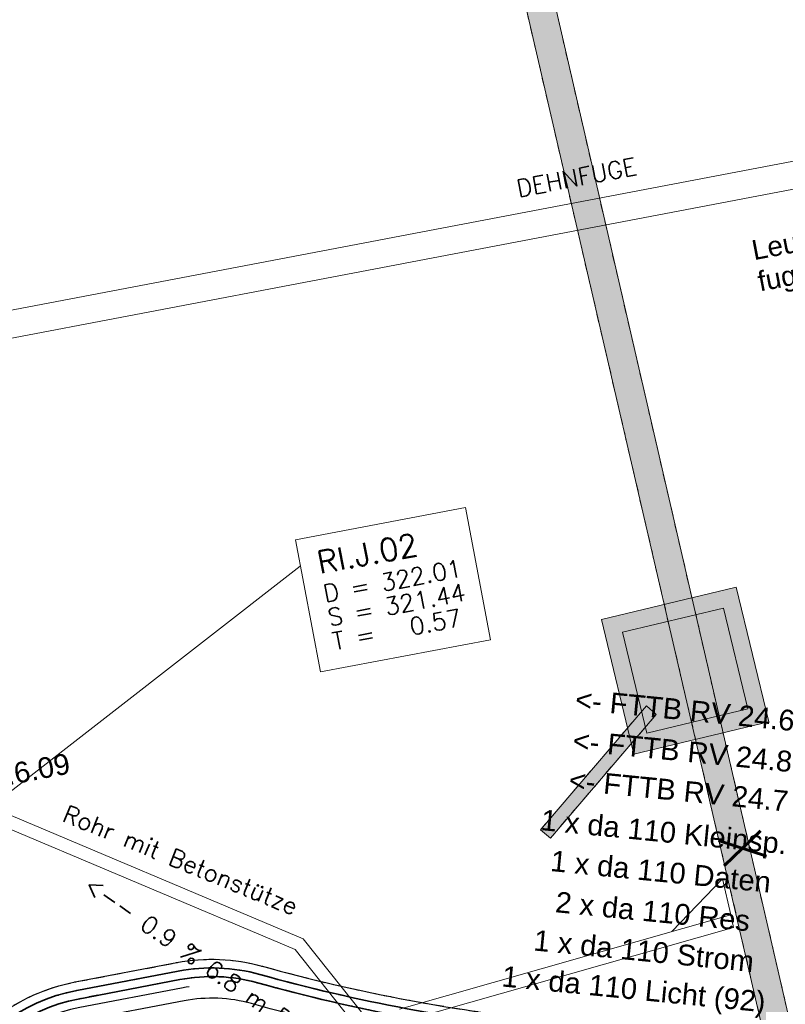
# Model space of a CAD drawing. Header units: metres. Extents: x -502 to 161, y -108 to 174.
# Tile 611 of 776: x -98.3 to -89.46, y 18.37 to 29.75. Entities that reach past the tile are written whole.
import ezdxf

# ---------------------------------------------------------------- set-up
doc = ezdxf.new("R2010")
doc.units = ezdxf.units.M
doc.header["$LTSCALE"] = 0.1
for name, pattern in [('125', [101.6, 100.001, -1.599]), ('2-1', [0.17, 0.06, -0.025, 0.06, -0.025]), ('237', [93, 75, -18]), ('239', [93, 75, -18]), ('85', [0.137505, 0.100005, -0.0125, 0.0125, -0.0125])]:
    doc.linetypes.add(name, pattern=pattern)
for name, color, linetype in [('BRI31-005.05-5p02-Koordinierung Lageplan 4. BA ZOB West 2022-06-15', 7, 'Continuous'), ('BRI31-005.06-5f07-Koordinierung Lageplan 4. BA ZOB Fernbusbahnh', 7, 'Continuous'), ('BRI31-005.07-5f08-Koordinierung Lageplan 4. BA Radstation - Seeterrasse 2023-05-31', 7, 'Continuous'), ('BRI32-005.03-5f06-Koordinierung Schemaplan 4 BA ZOB Teilbereich 2 Ost - Bahnhofsallee 2023-01-21', 7, 'Continuous')]:
    doc.layers.add(name, color=color, linetype=linetype)
doc.styles.add('Arial', font='arial.ttf')
doc.styles.add('Txt', font='txt_____.ttf')

msp = doc.modelspace()

# ---------------------------------------------------------------- linework, layer by layer
at = {"layer": 'BRI31-005.05-5p02-Koordinierung Lageplan 4. BA ZOB West 2022-06-15', "color": 1, "linetype": 'Continuous', "lineweight": 35, "true_color": 0xff0000, "transparency": 33554687, "flags": 128}
for points in [[(-99.122, 17.389, -0.238675), (-97.645, 18.529), (-96.472, 18.753), (-96.472, 18.753, -0.115395), (-95.532, 18.714), (-95.532, 18.714, 0.04326), (-92.097, 18.071, 0.008614), (-89.259, 17.84), (-89.259, 17.84, 0.134247), (-87.916, 18.116), (-87.916, 18.116, -0.068321), (-87.248, 18.348), (-86.642, 18.469), (-86.642, 18.469, -0.224055), (-84.655, 17.975), (-84.655, 17.975), (-84.655, 17.975, 0.147788), (-83.265, 17.401), (-83.265, 17.401), (-80.048, 17.083, 0.131605), (-78.721, 17.301), (-75.789, 18.628, 0.344914), (-74.305, 21.469), (-75.824, 29.691)], [(-92.106, 17.972, -0.043249), (-95.558, 18.618), (-95.558, 18.618, 0.115499), (-96.453, 18.654), (-97.627, 18.43), (-97.627, 18.43, 0.238629), (-99.031, 17.346)]]:
    msp.add_lwpolyline(points, format="xyb", dxfattribs=at)
at = {"layer": 'BRI31-005.06-5f07-Koordinierung Lageplan 4. BA ZOB Fernbusbahnh', "color": 1, "linetype": 'Continuous', "lineweight": 30, "true_color": 0xff0000, "transparency": 33554687, "flags": 128}
for points in [[(-99.122, 17.389, -0.238675), (-97.645, 18.529), (-96.472, 18.753), (-96.472, 18.753, -0.115395), (-95.532, 18.714), (-95.532, 18.714, 0.04326), (-92.097, 18.071, 0.008614), (-89.259, 17.84), (-89.259, 17.84, 0.134247), (-87.916, 18.116), (-87.916, 18.116, -0.068321), (-87.248, 18.348), (-86.642, 18.469), (-86.642, 18.469, -0.224055), (-84.655, 17.975), (-84.655, 17.975), (-84.655, 17.975, 0.147788), (-83.265, 17.401), (-83.265, 17.401), (-80.048, 17.083, 0.131605), (-78.721, 17.301), (-75.789, 18.628, 0.344914), (-74.305, 21.469), (-75.824, 29.691)], [(-92.106, 17.972, -0.043249), (-95.558, 18.618), (-95.558, 18.618, 0.115499), (-96.453, 18.654), (-97.627, 18.43), (-97.627, 18.43, 0.238629), (-99.031, 17.346)]]:
    msp.add_lwpolyline(points, format="xyb", dxfattribs=at)
at = {"layer": 'BRI31-005.07-5f08-Koordinierung Lageplan 4. BA Radstation - Seeterrasse 2023-05-31', "color": 7, "linetype": '85', "lineweight": 13, "transparency": 33554687}
for p, q in [((-86.334, 3.45), (-94.984, 40.8)), ((-86.334, 3.45), (-94.984, 40.8)), ((-86.034, 3.55), (-94.634, 40.8)), ((-86.034, 3.55), (-94.634, 40.8)), ((-91.065, 21.818), (-92.289, 20.386)), ((-91.065, 21.818), (-92.289, 20.386)), ((-90.951, 21.72), (-92.175, 20.289)), ((-90.951, 21.72), (-92.175, 20.289))]:
    msp.add_line(p, q, dxfattribs=at)
at = {"layer": 'BRI31-005.07-5f08-Koordinierung Lageplan 4. BA Radstation - Seeterrasse 2023-05-31', "color": 1, "linetype": 'Continuous', "lineweight": 20, "true_color": 0xff0000, "transparency": 33554687}
msp.add_line((-98.709, 20.598), (-95.063, 23.432), dxfattribs=at)
msp.add_line((-98.709, 20.598), (-95.063, 23.432), dxfattribs=at)
at = {"layer": 'BRI31-005.07-5f08-Koordinierung Lageplan 4. BA Radstation - Seeterrasse 2023-05-31', "color": 7, "linetype": 'Continuous', "lineweight": 13, "transparency": 33554687}
for p, q in [((-91.065, 21.818), (-92.289, 20.386)), ((-91.065, 21.818), (-92.289, 20.386)), ((-90.951, 21.72), (-92.175, 20.289)), ((-90.951, 21.72), (-92.175, 20.289))]:
    msp.add_line(p, q, dxfattribs=at)
at = {"layer": 'BRI31-005.07-5f08-Koordinierung Lageplan 4. BA Radstation - Seeterrasse 2023-05-31', "color": 7, "linetype": 'Continuous', "lineweight": 9, "transparency": 33554687}
for p, q in [((-91.065, 21.818), (-90.951, 21.72)), ((-91.065, 21.818), (-90.951, 21.72)), ((-92.175, 20.289), (-92.289, 20.386)), ((-92.175, 20.289), (-92.289, 20.386))]:
    msp.add_line(p, q, dxfattribs=at)
at = {"layer": 'BRI31-005.07-5f08-Koordinierung Lageplan 4. BA Radstation - Seeterrasse 2023-05-31', "color": 1, "linetype": '2-1', "lineweight": 30, "true_color": 0xff0000, "transparency": 33554687, "flags": 128}
for points in [[(-75.725, 29.709), (-74.206, 21.487), (-74.206, 21.487, -0.344875), (-75.748, 18.537), (-75.748, 18.537), (-78.679, 17.21), (-78.679, 17.21, -0.131652), (-80.058, 16.983), (-80.058, 16.983), (-83.275, 17.301), (-83.275, 17.301, -0.147643), (-84.717, 17.897), (-84.717, 17.897), (-84.717, 17.897, 0.224175), (-86.623, 18.371), (-86.623, 18.371), (-87.226, 18.251, 0.068364), (-87.869, 18.028, -0.134388), (-89.265, 17.74), (-89.265, 17.74, -0.008614), (-92.106, 17.972), (-92.106, 17.972), (-92.106, 17.972, -0.043249), (-95.558, 18.618), (-95.558, 18.618, 0.115499), (-96.453, 18.654), (-97.627, 18.43), (-97.627, 18.43, 0.238629), (-99.031, 17.346), (-99.031, 17.346), (-99.225, 16.941), (-99.225, 16.941, -0.381904), (-102.546, 15.552), (-102.546, 15.552), (-102.546, 15.552, 0.130963), (-103.83, 15.646), (-103.83, 15.646), (-104.773, 15.467), (-104.773, 15.467, 0.062943), (-105.37, 15.274), (-105.37, 15.274), (-105.37, 15.274, -0.117288), (-106.593, 15.019), (-106.593, 15.019), (-118.081, 15.343), (-118.081, 15.343, -0.126318), (-120.423, 16.015), (-120.423, 16.015), (-121.934, 16.902, 0.050627), (-123.723, 17.722), (-123.723, 17.722, 0.129681), (-125.631, 17.856), (-125.631, 17.856), (-126.574, 17.678), (-126.574, 17.678, 0.119934), (-127.65, 17.189), (-127.65, 17.189, -0.084808), (-128.391, 16.788), (-128.391, 16.788, 0.089269), (-130.16, 15.812), (-130.16, 15.812), (-130.16, 15.812, -0.124247), (-134.687, 13.707), (-134.687, 13.707), (-138.917, 12.901, -0.061661), (-143.796, 12.584), (-146.15, 12.721), (-146.634, 12.75), (-146.634, 12.75, -0.059039), (-147.237, 12.857), (-147.237, 12.857, 0.067015), (-147.895, 12.963, 0.040307), (-151.15, 12.787, -0.05915), (-151.763, 12.777, 0.072382), (-152.483, 12.746), (-153.426, 12.567), (-153.426, 12.567, 0.081506), (-154.379, 12.219), (-154.379, 12.219, -0.078503), (-155.331, 11.865, 0.005089), (-156.736, 11.566, 0.034847), (-157.917, 11.215), (-157.917, 11.215, -0.026109), (-159.093, 10.842), (-159.093, 10.842, 0.013087), (-162.633, 9.821, -0.062687), (-167.522, 8.923), (-167.522, 8.923, 0.061733), (-172.532, 8.013), (-172.532, 8.013), (-186.507, 3.642), (-186.507, 3.642, -0.025709), (-188.428, 3.148), (-188.428, 3.148, -0.09618), (-189.419, 3.139), (-189.419, 3.139, -0.010312), (-189.524, 3.161), (-189.524, 3.161, 0.103331), (-190.547, 3.18), (-191.49, 3.001), (-193.679, 2.529), (-195.271, -0.991), (-200.252, -1.94, -0.015188), (-202.691, -2.328, 0.015187), (-205.13, -2.716), (-211.999, -4.025, -0.085512), (-213.134, -4.045), (-213.134, -4.045, 0.085516), (-214.269, -4.065), (-214.269, -4.065), (-217.108, -4.606), (-217.108, -4.606, -0.044757), (-218.107, -4.705), (-218.107, -4.705), (-218.107, -4.705, 0.044534), (-219.106, -4.803), (-219.106, -4.803), (-220.049, -4.982, 0.045192), (-221.015, -5.258, -0.044969), (-221.98, -5.533), (-229.374, -6.942, 0.0409), (-229.768, -7.051), (-229.768, -7.051, 0.046197), (-230.184, -7.249), (-230.184, -7.249), (-230.184, -7.249, -0.087262), (-230.994, -7.556), (-230.994, -7.556), (-236.482, -8.602, 0.028787), (-237.364, -8.823, -0.050637), (-238.251, -9.005, 0.146392), (-254.518, -15.724), (-259.477, -19.754), (-259.477, -19.754, -0.025186), (-263.942, -23.023), (-263.942, -23.023, 0.107373), (-265.018, -24.121), (-265.018, -24.121, -0.031495), (-265.935, -25.394), (-265.935, -25.394), (-265.935, -25.394, 0.319337), (-266.135, -28.285), (-266.135, -28.285), (-261.348, -36.11, 0.028211), (-259.411, -38.907, -0.124654), (-258.918, -40.031), (-258.918, -40.031, 0.143394), (-258.306, -41.295), (-258.306, -41.295), (-257.661, -42.007, 0.04347), (-257.343, -42.302), (-256.513, -42.949), (-256.513, -42.949, 0.287939), (-253.868, -43.216), (-253.868, -43.216), (-253.492, -43.03), (-246.059, -39.112), (-246.059, -39.112, -0.348158), (-243.007, -39.683), (-243.007, -39.683, 0.179632), (-241.479, -40.517), (-236.836, -41.191), (-236.836, -41.191, -0.100747), (-235.544, -41.655), (-235.544, -41.655, -0.022227), (-235.353, -41.769), (-235.353, -41.769, -0.062068), (-234.884, -42.172), (-234.884, -42.172), (-234.366, -42.74), (-234.366, -42.74, 0.107257), (-233.633, -43.262), (-233.633, -43.262, -0.058325), (-232.839, -43.718), (-232.839, -43.718, 0.577348), (-240.543, -47.042), (-240.543, -47.042, 0.577348), (-233.813, -52.051, 0.577348), (-232.839, -43.719, 0.306983), (-230.877, -43.802), (-222.436, -38.587, -0.271246), (-221.577, -38.566), (-220.659, -39.075, -0.254278), (-220.538, -39.264, 0.168188), (-220.444, -39.486), (-219.707, -40.3), (-219.707, -40.3, 0.133374), (-219.404, -40.495), (-219.404, -40.495), (-219.404, -40.495, -0.05315), (-219.063, -40.643), (-219.063, -40.643), (-212.083, -44.615, -0.173983), (-211.496, -45.299), (-211.496, -45.299, 0.093569), (-210.919, -46.237), (-210.919, -46.237)], [(-75.725, 29.709), (-74.206, 21.487), (-74.206, 21.487, -0.344875), (-75.748, 18.537), (-75.748, 18.537), (-78.679, 17.21), (-78.679, 17.21, -0.131652), (-80.058, 16.983), (-80.058, 16.983), (-83.275, 17.301), (-83.275, 17.301, -0.147643), (-84.717, 17.897), (-84.717, 17.897), (-84.717, 17.897, 0.224175), (-86.623, 18.371), (-86.623, 18.371), (-87.226, 18.251, 0.068364), (-87.869, 18.028, -0.134388), (-89.265, 17.74), (-89.265, 17.74, -0.008614), (-92.106, 17.972), (-92.106, 17.972), (-92.106, 17.972, -0.043249), (-95.558, 18.618), (-95.558, 18.618, 0.115499), (-96.453, 18.654), (-97.627, 18.43), (-97.627, 18.43, 0.238629), (-99.031, 17.346), (-99.031, 17.346), (-99.225, 16.941), (-99.225, 16.941, -0.381904), (-102.546, 15.552), (-102.546, 15.552), (-102.546, 15.552, 0.130963), (-103.83, 15.646), (-103.83, 15.646), (-104.773, 15.467), (-104.773, 15.467, 0.062943), (-105.37, 15.274), (-105.37, 15.274), (-105.37, 15.274, -0.117288), (-106.593, 15.019), (-106.593, 15.019), (-118.081, 15.343), (-118.081, 15.343, -0.126318), (-120.423, 16.015), (-120.423, 16.015), (-121.934, 16.902, 0.050627), (-123.723, 17.722), (-123.723, 17.722, 0.129681), (-125.631, 17.856), (-125.631, 17.856), (-126.574, 17.678), (-126.574, 17.678, 0.119934), (-127.65, 17.189), (-127.65, 17.189, -0.084808), (-128.391, 16.788), (-128.391, 16.788, 0.089269), (-130.16, 15.812), (-130.16, 15.812), (-130.16, 15.812, -0.124247), (-134.687, 13.707), (-134.687, 13.707), (-138.917, 12.901, -0.061661), (-143.796, 12.584), (-146.15, 12.721), (-146.634, 12.75), (-146.634, 12.75, -0.059039), (-147.237, 12.857), (-147.237, 12.857, 0.067015), (-147.895, 12.963, 0.040307), (-151.15, 12.787, -0.05915), (-151.763, 12.777, 0.072382), (-152.483, 12.746), (-153.426, 12.567), (-153.426, 12.567, 0.081506), (-154.379, 12.219), (-154.379, 12.219, -0.078503), (-155.331, 11.865, 0.005089), (-156.736, 11.566, 0.034847), (-157.917, 11.215), (-157.917, 11.215, -0.026109), (-159.093, 10.842), (-159.093, 10.842, 0.013087), (-162.633, 9.821, -0.062687), (-167.522, 8.923), (-167.522, 8.923, 0.061733), (-172.532, 8.013), (-172.532, 8.013), (-186.507, 3.642), (-186.507, 3.642, -0.025709), (-188.428, 3.148), (-188.428, 3.148, -0.09618), (-189.419, 3.139), (-189.419, 3.139, -0.010312), (-189.524, 3.161), (-189.524, 3.161, 0.103331), (-190.547, 3.18), (-191.49, 3.001), (-193.679, 2.529), (-195.271, -0.991), (-200.252, -1.94, -0.015188), (-202.691, -2.328, 0.015187), (-205.13, -2.716), (-211.999, -4.025, -0.085512), (-213.134, -4.045), (-213.134, -4.045, 0.085516), (-214.269, -4.065), (-214.269, -4.065), (-217.108, -4.606), (-217.108, -4.606, -0.044757), (-218.107, -4.705), (-218.107, -4.705), (-218.107, -4.705, 0.044534), (-219.106, -4.803), (-219.106, -4.803), (-220.049, -4.982, 0.045192), (-221.015, -5.258, -0.044969), (-221.98, -5.533), (-229.374, -6.942, 0.0409), (-229.768, -7.051), (-229.768, -7.051, 0.046197), (-230.184, -7.249), (-230.184, -7.249), (-230.184, -7.249, -0.087262), (-230.994, -7.556), (-230.994, -7.556), (-236.482, -8.602, 0.028787), (-237.364, -8.823, -0.050637), (-238.251, -9.005, 0.146392), (-254.518, -15.724), (-259.477, -19.754), (-259.477, -19.754, -0.025186), (-263.942, -23.023), (-263.942, -23.023, 0.107373), (-265.018, -24.121), (-265.018, -24.121, -0.031495), (-265.935, -25.394), (-265.935, -25.394), (-265.935, -25.394, 0.319337), (-266.135, -28.285), (-266.135, -28.285), (-261.348, -36.11, 0.028211), (-259.411, -38.907, -0.124654), (-258.918, -40.031), (-258.918, -40.031, 0.143394), (-258.306, -41.295), (-258.306, -41.295), (-257.661, -42.007, 0.04347), (-257.343, -42.302), (-256.513, -42.949), (-256.513, -42.949, 0.287939), (-253.868, -43.216), (-253.868, -43.216), (-253.492, -43.03), (-246.059, -39.112), (-246.059, -39.112, -0.348158), (-243.007, -39.683), (-243.007, -39.683, 0.179632), (-241.479, -40.517), (-236.836, -41.191), (-236.836, -41.191, -0.100747), (-235.544, -41.655), (-235.544, -41.655, -0.022227), (-235.353, -41.769), (-235.353, -41.769, -0.062068), (-234.884, -42.172), (-234.884, -42.172), (-234.366, -42.74), (-234.366, -42.74, 0.107257), (-233.633, -43.262), (-233.633, -43.262, -0.058325), (-232.839, -43.718), (-232.839, -43.718, 0.577348), (-240.543, -47.042), (-240.543, -47.042, 0.577348), (-233.813, -52.051, 0.577348), (-232.839, -43.719, 0.306983), (-230.877, -43.802), (-222.436, -38.587, -0.271246), (-221.577, -38.566), (-220.659, -39.075, -0.254278), (-220.538, -39.264, 0.168188), (-220.444, -39.486), (-219.707, -40.3), (-219.707, -40.3, 0.133374), (-219.404, -40.495), (-219.404, -40.495), (-219.404, -40.495, -0.05315), (-219.063, -40.643), (-219.063, -40.643), (-212.083, -44.615, -0.173983), (-211.496, -45.299), (-211.496, -45.299, 0.093569), (-210.919, -46.237), (-210.919, -46.237)], [(-238.261, -8.905), (-238.261, -8.905, 0.050833), (-237.378, -8.724), (-237.378, -8.724, -0.028977), (-236.501, -8.503), (-231.012, -7.458, 0.087262), (-230.235, -7.163), (-230.235, -7.163, -0.087262), (-229.393, -6.844), (-229.393, -6.844), (-221.999, -5.435), (-221.999, -5.435, 0.044969), (-221.033, -5.159), (-221.033, -5.159), (-221.033, -5.159, -0.045192), (-220.068, -4.884), (-220.068, -4.884), (-219.124, -4.705), (-219.124, -4.705, -0.044535), (-218.125, -4.607), (-218.125, -4.607, 0.044758), (-217.126, -4.508), (-214.288, -3.967, -0.085515), (-213.153, -3.947), (-213.153, -3.947, 0.025652), (-212.812, -3.982), (-212.812, -3.982, 0.059729), (-212.018, -3.927), (-205.149, -2.618), (-205.149, -2.618, -0.015187), (-202.71, -2.23), (-202.71, -2.23, 0.015188), (-200.271, -1.841), (-195.341, -0.902), (-193.749, 2.616), (-191.509, 3.099), (-190.565, 3.278, -0.103331), (-189.502, 3.258), (-189.502, 3.258, 0.106598), (-188.448, 3.246), (-188.448, 3.246, 0.025709), (-186.537, 3.737), (-172.562, 8.108, -0.061733), (-167.527, 9.023), (-167.527, 9.023, 0.062687), (-162.663, 9.917), (-162.663, 9.917), (-162.663, 9.917, -0.013087), (-159.118, 10.939), (-159.118, 10.939), (-159.118, 10.939, 0.026264), (-157.945, 11.311), (-157.945, 11.311, -0.034645), (-156.758, 11.664, -0.005088), (-155.351, 11.963, 0.07851), (-154.428, 12.306, -0.081506), (-153.444, 12.665), (-152.501, 12.844), (-152.501, 12.844, -0.072382), (-151.753, 12.876), (-151.753, 12.876), (-151.753, 12.876, 0.05915), (-151.164, 12.886), (-151.164, 12.886, -0.040307), (-147.893, 13.063), (-147.893, 13.063, -0.067015), (-147.208, 12.953), (-147.208, 12.953, 0.059039), (-146.629, 12.849), (-143.79, 12.684, 0.061661), (-138.936, 13), (-134.705, 13.805), (-134.705, 13.805, 0.124247), (-130.223, 15.889), (-130.223, 15.889, -0.089269), (-128.423, 16.883, 0.084808), (-127.712, 17.268), (-127.712, 17.268, -0.119934), (-126.592, 17.776), (-126.592, 17.776), (-125.649, 17.955), (-125.649, 17.955, -0.129681), (-123.69, 17.816), (-123.69, 17.816), (-123.69, 17.816, -0.050281), (-121.895, 16.995), (-121.895, 16.995), (-120.372, 16.102), (-120.372, 16.102, 0.126318), (-118.078, 15.443), (-118.078, 15.443), (-106.59, 15.119, 0.117146), (-105.413, 15.364), (-105.413, 15.364, -0.063144), (-104.791, 15.565), (-104.791, 15.565), (-103.849, 15.744), (-103.849, 15.744, -0.130833), (-102.514, 15.647), (-102.514, 15.647, 0.382117), (-99.315, 16.984), (-99.122, 17.389, -0.238675), (-97.645, 18.529), (-96.472, 18.753), (-96.472, 18.753, -0.115395), (-95.532, 18.714), (-95.532, 18.714, 0.04326), (-92.097, 18.071, 0.008614), (-89.259, 17.84), (-89.259, 17.84, 0.134247), (-87.916, 18.116), (-87.916, 18.116, -0.068321), (-87.248, 18.348), (-86.642, 18.469), (-86.642, 18.469, -0.224055), (-84.655, 17.975), (-84.655, 17.975), (-84.655, 17.975, 0.147788), (-83.265, 17.401), (-83.265, 17.401), (-80.048, 17.083, 0.131605), (-78.721, 17.301), (-75.789, 18.628, 0.344914), (-74.305, 21.469), (-75.824, 29.691)], [(-238.261, -8.905), (-238.261, -8.905, 0.050833), (-237.378, -8.724), (-237.378, -8.724, -0.028977), (-236.501, -8.503), (-231.012, -7.458, 0.087262), (-230.235, -7.163), (-230.235, -7.163, -0.087262), (-229.393, -6.844), (-229.393, -6.844), (-221.999, -5.435), (-221.999, -5.435, 0.044969), (-221.033, -5.159), (-221.033, -5.159), (-221.033, -5.159, -0.045192), (-220.068, -4.884), (-220.068, -4.884), (-219.124, -4.705), (-219.124, -4.705, -0.044535), (-218.125, -4.607), (-218.125, -4.607, 0.044758), (-217.126, -4.508), (-214.288, -3.967, -0.085515), (-213.153, -3.947), (-213.153, -3.947, 0.025652), (-212.812, -3.982), (-212.812, -3.982, 0.059729), (-212.018, -3.927), (-205.149, -2.618), (-205.149, -2.618, -0.015187), (-202.71, -2.23), (-202.71, -2.23, 0.015188), (-200.271, -1.841), (-195.341, -0.902), (-193.749, 2.616), (-191.509, 3.099), (-190.565, 3.278, -0.103331), (-189.502, 3.258), (-189.502, 3.258, 0.106598), (-188.448, 3.246), (-188.448, 3.246, 0.025709), (-186.537, 3.737), (-172.562, 8.108, -0.061733), (-167.527, 9.023), (-167.527, 9.023, 0.062687), (-162.663, 9.917), (-162.663, 9.917), (-162.663, 9.917, -0.013087), (-159.118, 10.939), (-159.118, 10.939), (-159.118, 10.939, 0.026264), (-157.945, 11.311), (-157.945, 11.311, -0.034645), (-156.758, 11.664, -0.005088), (-155.351, 11.963, 0.07851), (-154.428, 12.306, -0.081506), (-153.444, 12.665), (-152.501, 12.844), (-152.501, 12.844, -0.072382), (-151.753, 12.876), (-151.753, 12.876), (-151.753, 12.876, 0.05915), (-151.164, 12.886), (-151.164, 12.886, -0.040307), (-147.893, 13.063), (-147.893, 13.063, -0.067015), (-147.208, 12.953), (-147.208, 12.953, 0.059039), (-146.629, 12.849), (-143.79, 12.684, 0.061661), (-138.936, 13), (-134.705, 13.805), (-134.705, 13.805, 0.124247), (-130.223, 15.889), (-130.223, 15.889, -0.089269), (-128.423, 16.883, 0.084808), (-127.712, 17.268), (-127.712, 17.268, -0.119934), (-126.592, 17.776), (-126.592, 17.776), (-125.649, 17.955), (-125.649, 17.955, -0.129681), (-123.69, 17.816), (-123.69, 17.816), (-123.69, 17.816, -0.050281), (-121.895, 16.995), (-121.895, 16.995), (-120.372, 16.102), (-120.372, 16.102, 0.126318), (-118.078, 15.443), (-118.078, 15.443), (-106.59, 15.119, 0.117146), (-105.413, 15.364), (-105.413, 15.364, -0.063144), (-104.791, 15.565), (-104.791, 15.565), (-103.849, 15.744), (-103.849, 15.744, -0.130833), (-102.514, 15.647), (-102.514, 15.647, 0.382117), (-99.315, 16.984), (-99.122, 17.389, -0.238675), (-97.645, 18.529), (-96.472, 18.753), (-96.472, 18.753, -0.115395), (-95.532, 18.714), (-95.532, 18.714, 0.04326), (-92.097, 18.071, 0.008614), (-89.259, 17.84), (-89.259, 17.84, 0.134247), (-87.916, 18.116), (-87.916, 18.116, -0.068321), (-87.248, 18.348), (-86.642, 18.469), (-86.642, 18.469, -0.224055), (-84.655, 17.975), (-84.655, 17.975), (-84.655, 17.975, 0.147788), (-83.265, 17.401), (-83.265, 17.401), (-80.048, 17.083, 0.131605), (-78.721, 17.301), (-75.789, 18.628, 0.344914), (-74.305, 21.469), (-75.824, 29.691)], [(-105.261, 15.537, -0.043428), (-104.81, 15.663), (-103.867, 15.842, -0.130964), (-102.48, 15.741), (-102.48, 15.741), (-102.48, 15.741, 0.381904), (-99.405, 17.027), (-99.405, 17.027), (-99.212, 17.432), (-99.212, 17.432, -0.238629), (-97.664, 18.627), (-97.664, 18.627), (-96.49, 18.851), (-96.49, 18.851, -0.115517), (-95.504, 18.81), (-95.504, 18.81, 0.043248), (-92.087, 18.171, 0.008614), (-89.253, 17.94, 0.134388), (-87.96, 18.206, -0.068364), (-87.265, 18.447), (-86.662, 18.567), (-86.662, 18.567, -0.224175), (-84.591, 18.052), (-84.591, 18.052), (-84.591, 18.052, 0.147643), (-83.255, 17.5), (-83.255, 17.5), (-80.039, 17.182), (-80.039, 17.182, 0.131652), (-78.762, 17.393), (-78.762, 17.393), (-75.831, 18.719, 0.344875), (-74.403, 21.451), (-75.922, 29.672)], [(-105.261, 15.537, -0.043428), (-104.81, 15.663), (-103.867, 15.842, -0.130964), (-102.48, 15.741), (-102.48, 15.741), (-102.48, 15.741, 0.381904), (-99.405, 17.027), (-99.405, 17.027), (-99.212, 17.432), (-99.212, 17.432, -0.238629), (-97.664, 18.627), (-97.664, 18.627), (-96.49, 18.851), (-96.49, 18.851, -0.115517), (-95.504, 18.81), (-95.504, 18.81, 0.043248), (-92.087, 18.171, 0.008614), (-89.253, 17.94, 0.134388), (-87.96, 18.206, -0.068364), (-87.265, 18.447), (-86.662, 18.567), (-86.662, 18.567, -0.224175), (-84.591, 18.052), (-84.591, 18.052), (-84.591, 18.052, 0.147643), (-83.255, 17.5), (-83.255, 17.5), (-80.039, 17.182), (-80.039, 17.182, 0.131652), (-78.762, 17.393), (-78.762, 17.393), (-75.831, 18.719, 0.344875), (-74.403, 21.451), (-75.922, 29.672)]]:
    msp.add_lwpolyline(points, format="xyb", dxfattribs=at)
at = {"layer": 'BRI31-005.07-5f08-Koordinierung Lageplan 4. BA Radstation - Seeterrasse 2023-05-31', "color": 7, "linetype": 'Continuous', "lineweight": 13, "transparency": 33554687, "flags": 128}
for points in [[(-95.12, 23.737), (-93.155, 24.11), (-92.866, 22.583), (-94.831, 22.21), (-95.12, 23.737)], [(-95.12, 23.737), (-93.155, 24.11), (-92.866, 22.583), (-94.831, 22.21), (-95.12, 23.737)], [(-91.209, 21.26), (-91.583, 22.816), (-90.027, 23.19), (-89.653, 21.634), (-91.209, 21.26)], [(-91.209, 21.26), (-91.583, 22.816), (-90.027, 23.19), (-89.653, 21.634), (-91.209, 21.26)], [(-91.209, 21.26), (-91.583, 22.816), (-90.027, 23.19), (-89.653, 21.634), (-91.209, 21.26)], [(-91.209, 21.26), (-91.583, 22.816), (-90.027, 23.19), (-89.653, 21.634), (-91.209, 21.26)], [(-91.061, 21.502), (-91.342, 22.668), (-90.175, 22.948), (-89.895, 21.782), (-91.061, 21.502)], [(-91.061, 21.502), (-91.342, 22.668), (-90.175, 22.948), (-89.895, 21.782), (-91.061, 21.502)], [(-91.061, 21.502), (-91.342, 22.668), (-90.175, 22.948), (-89.895, 21.782), (-91.061, 21.502)], [(-91.061, 21.502), (-91.342, 22.668), (-90.175, 22.948), (-89.895, 21.782), (-91.061, 21.502)]]:
    msp.add_lwpolyline(points, dxfattribs=at)
at = {"layer": 'BRI31-005.07-5f08-Koordinierung Lageplan 4. BA Radstation - Seeterrasse 2023-05-31', "color": 1, "linetype": 'Continuous', "lineweight": 20, "true_color": 0xff0000, "transparency": 33554687, "flags": 128}
msp.add_lwpolyline([(-95.12, 23.737), (-93.155, 24.11), (-92.866, 22.583), (-94.831, 22.21), (-95.12, 23.737)], dxfattribs=at)
msp.add_lwpolyline([(-95.12, 23.737), (-93.155, 24.11), (-92.866, 22.583), (-94.831, 22.21), (-95.12, 23.737)], dxfattribs=at)
at = {"layer": 'BRI31-005.07-5f08-Koordinierung Lageplan 4. BA Radstation - Seeterrasse 2023-05-31', "color": 1, "linetype": 'Continuous', "lineweight": 13, "true_color": 0xff0000, "transparency": 33554687, "flags": 128}
for points in [[(-98.68, 20.667), (-95.03, 19.127), (-95.03, 19.127), (-93.259, 16.898), (-93.377, 16.804), (-95.124, 19.003), (-95.124, 19.003), (-98.738, 20.529)], [(-98.68, 20.667), (-95.03, 19.127), (-95.03, 19.127), (-93.259, 16.898), (-93.377, 16.804), (-95.124, 19.003), (-95.124, 19.003), (-98.738, 20.529)], [(-98.68, 20.667), (-95.03, 19.127), (-93.259, 16.898)], [(-98.68, 20.667), (-95.03, 19.127), (-93.259, 16.898)], [(-98.738, 20.529), (-95.124, 19.003), (-93.377, 16.804)], [(-98.738, 20.529), (-95.124, 19.003), (-93.377, 16.804)]]:
    msp.add_lwpolyline(points, dxfattribs=at)
at = {"layer": 'BRI31-005.07-5f08-Koordinierung Lageplan 4. BA Radstation - Seeterrasse 2023-05-31', "color": 41, "linetype": 'Continuous', "true_color": 0xffdf7f, "transparency": 33554687}
for points in [[(-86.334, 3.45), (-86.034, 3.55), (-94.984, 40.8), (-94.634, 40.8)], [(-86.334, 3.45), (-86.034, 3.55), (-94.984, 40.8), (-94.634, 40.8)], [(-91.209, 21.26), (-91.583, 22.816), (-89.653, 21.634), (-90.027, 23.19)], [(-91.209, 21.26), (-91.583, 22.816), (-89.653, 21.634), (-90.027, 23.19)], [(-90.951, 21.72), (-92.175, 20.289), (-91.065, 21.818), (-92.289, 20.386)], [(-90.951, 21.72), (-92.175, 20.289), (-91.065, 21.818), (-92.289, 20.386)]]:
    msp.add_solid(points, dxfattribs=at)
at = {"layer": 'BRI32-005.03-5f06-Koordinierung Schemaplan 4 BA ZOB Teilbereich 2 Ost - Bahnhofsallee 2023-01-21', "color": 7, "linetype": 'Continuous', "lineweight": 13, "transparency": 33554687}
for p, q in [((-86.334, 3.45), (-94.984, 40.8)), ((-86.034, 3.55), (-94.634, 40.8)), ((-91.065, 21.818), (-92.289, 20.386)), ((-90.951, 21.72), (-92.175, 20.289)), ((-90.092, 19.404), (-93.918, 18.313)), ((-90.058, 19.258), (-93.877, 18.169))]:
    msp.add_line(p, q, dxfattribs=at)
at = {"layer": 'BRI32-005.03-5f06-Koordinierung Schemaplan 4 BA ZOB Teilbereich 2 Ost - Bahnhofsallee 2023-01-21', "color": 1, "linetype": 'Continuous', "lineweight": 20, "true_color": 0xff0000, "transparency": 33554687}
msp.add_line((-98.709, 20.598), (-95.063, 23.432), dxfattribs=at)
at = {"layer": 'BRI32-005.03-5f06-Koordinierung Schemaplan 4 BA ZOB Teilbereich 2 Ost - Bahnhofsallee 2023-01-21', "color": 7, "linetype": '125', "lineweight": 13, "transparency": 33554687}
for p, q in [((-91.065, 21.818), (-92.289, 20.386)), ((-90.951, 21.72), (-92.175, 20.289)), ((-90.092, 19.404), (-93.918, 18.313)), ((-90.058, 19.258), (-93.877, 18.169))]:
    msp.add_line(p, q, dxfattribs=at)
at = {"layer": 'BRI32-005.03-5f06-Koordinierung Schemaplan 4 BA ZOB Teilbereich 2 Ost - Bahnhofsallee 2023-01-21', "color": 7, "linetype": 'Continuous', "lineweight": 9, "transparency": 33554687}
for p, q in [((-91.065, 21.818), (-90.951, 21.72)), ((-92.175, 20.289), (-92.289, 20.386)), ((-90.058, 19.258), (-90.092, 19.404))]:
    msp.add_line(p, q, dxfattribs=at)
at = {"layer": 'BRI32-005.03-5f06-Koordinierung Schemaplan 4 BA ZOB Teilbereich 2 Ost - Bahnhofsallee 2023-01-21', "color": 7, "linetype": 'Continuous', "lineweight": 20, "transparency": 33554687, "flags": 128}
for points in [[(-115.517, 25.41), (-115.098, 23.209), (-78.253, 30.235)], [(-115.832, 25.35), (-115.352, 22.835), (-78.193, 29.921)]]:
    msp.add_lwpolyline(points, dxfattribs=at)
at = {"layer": 'BRI32-005.03-5f06-Koordinierung Schemaplan 4 BA ZOB Teilbereich 2 Ost - Bahnhofsallee 2023-01-21', "color": 1, "linetype": 'Continuous', "lineweight": 30, "true_color": 0xff0000, "transparency": 33554687, "flags": 128}
for points in [[(-99.122, 17.389, -0.238675), (-97.645, 18.529), (-96.472, 18.753), (-96.472, 18.753, -0.115395), (-95.532, 18.714), (-95.532, 18.714, 0.04326), (-92.097, 18.071, 0.008614), (-89.259, 17.84), (-89.259, 17.84, 0.134247), (-87.916, 18.116), (-87.916, 18.116, -0.068321), (-87.248, 18.348), (-86.642, 18.469), (-86.642, 18.469, -0.224055), (-84.655, 17.975), (-84.655, 17.975), (-84.655, 17.975, 0.147788), (-83.265, 17.401), (-83.265, 17.401), (-80.048, 17.083, 0.131605), (-78.721, 17.301), (-75.789, 18.628, 0.344914), (-74.305, 21.469), (-75.824, 29.691)], [(-99.212, 17.432, -0.238629), (-97.664, 18.627), (-97.664, 18.627), (-96.49, 18.851), (-96.49, 18.851, -0.115517), (-95.504, 18.81), (-95.504, 18.81, 0.043248), (-92.087, 18.171, 0.008614)], [(-92.106, 17.972, -0.043249), (-95.558, 18.618), (-95.558, 18.618, 0.115499), (-96.453, 18.654), (-97.627, 18.43), (-97.627, 18.43, 0.238629), (-99.031, 17.346)]]:
    msp.add_lwpolyline(points, format="xyb", dxfattribs=at)
at = {"layer": 'BRI32-005.03-5f06-Koordinierung Schemaplan 4 BA ZOB Teilbereich 2 Ost - Bahnhofsallee 2023-01-21', "color": 7, "linetype": 'Continuous', "lineweight": 13, "transparency": 33554687, "flags": 128}
for points in [[(-95.12, 23.737), (-93.155, 24.11), (-92.866, 22.583), (-94.831, 22.21), (-95.12, 23.737)], [(-91.209, 21.26), (-91.583, 22.816), (-90.027, 23.19), (-89.653, 21.634), (-91.209, 21.26)], [(-91.209, 21.26), (-91.583, 22.816), (-90.027, 23.19), (-89.653, 21.634), (-91.209, 21.26)], [(-91.061, 21.502), (-91.342, 22.668), (-90.175, 22.948), (-89.895, 21.782), (-91.061, 21.502)], [(-91.061, 21.502), (-91.342, 22.668), (-90.175, 22.948), (-89.895, 21.782), (-91.061, 21.502)]]:
    msp.add_lwpolyline(points, dxfattribs=at)
at = {"layer": 'BRI32-005.03-5f06-Koordinierung Schemaplan 4 BA ZOB Teilbereich 2 Ost - Bahnhofsallee 2023-01-21', "color": 1, "linetype": 'Continuous', "lineweight": 20, "true_color": 0xff0000, "transparency": 33554687, "flags": 128}
msp.add_lwpolyline([(-95.12, 23.737), (-93.155, 24.11), (-92.866, 22.583), (-94.831, 22.21), (-95.12, 23.737)], dxfattribs=at)
at = {"layer": 'BRI32-005.03-5f06-Koordinierung Schemaplan 4 BA ZOB Teilbereich 2 Ost - Bahnhofsallee 2023-01-21', "color": 1, "linetype": 'Continuous', "lineweight": 13, "true_color": 0xff0000, "transparency": 33554687, "flags": 128}
for points in [[(-98.68, 20.667), (-95.03, 19.127), (-95.03, 19.127), (-93.259, 16.898), (-93.377, 16.804), (-95.124, 19.003), (-95.124, 19.003), (-98.738, 20.529)], [(-98.68, 20.667), (-95.03, 19.127), (-93.259, 16.898)], [(-98.738, 20.529), (-95.124, 19.003), (-93.377, 16.804)]]:
    msp.add_lwpolyline(points, dxfattribs=at)
at = {"layer": 'BRI32-005.03-5f06-Koordinierung Schemaplan 4 BA ZOB Teilbereich 2 Ost - Bahnhofsallee 2023-01-21', "color": 7, "linetype": '239', "lineweight": 13, "transparency": 33554687, "flags": 128}
msp.add_lwpolyline([(-90.092, 19.404), (-90.188, 19.818), (-90.772, 19.21)], dxfattribs=at)
at = {"layer": 'BRI32-005.03-5f06-Koordinierung Schemaplan 4 BA ZOB Teilbereich 2 Ost - Bahnhofsallee 2023-01-21', "color": 3, "linetype": '237', "lineweight": 30, "true_color": 0x00ff00, "transparency": 33554687, "flags": 128}
msp.add_lwpolyline([(-87.152, 17.878, 0.000269), (-88.101, 17.688, -0.06493), (-89.021, 17.625, -0.009373), (-92.116, 17.872, -0.04325), (-95.585, 18.521, 0.115493), (-96.434, 18.556), (-97.608, 18.332, 0.238629), (-98.941, 17.303), (-99.819, 15.463, -0.339993), (-100.906, 14.911), (-103.088, 15.32), (-103.088, 15.32, 0.093423), (-103.513, 15.319), (-103.513, 15.319), (-103.759, 15.272)], format="xyb", dxfattribs=at)
at = {"layer": 'BRI32-005.03-5f06-Koordinierung Schemaplan 4 BA ZOB Teilbereich 2 Ost - Bahnhofsallee 2023-01-21', "color": 7, "linetype": 'Continuous', "lineweight": 30, "transparency": 33554687, "flags": 128}
msp.add_lwpolyline([(-87.122, 17.731, 0.000269), (-88.072, 17.541), (-88.072, 17.541, -0.06493), (-89.03, 17.475), (-89.03, 17.475), (-89.03, 17.475, -0.009373), (-92.131, 17.723), (-92.131, 17.723, -0.04325), (-95.625, 18.377, 0.115485), (-96.406, 18.409), (-97.58, 18.185), (-97.58, 18.185, 0.238629), (-98.806, 17.239), (-98.806, 17.239), (-99.683, 15.399, -0.339993), (-100.933, 14.763), (-103.115, 15.172, 0.093415), (-103.486, 15.172), (-103.731, 15.125)], format="xyb", dxfattribs=at)

# ---------------------------------------------------------------- texts
at = {"layer": 'BRI31-005.07-5f08-Koordinierung Lageplan 4. BA Radstation - Seeterrasse 2023-05-31', "color": 1, "true_color": 0xff0000, "transparency": 33554687, "attachment_point": 1, "line_spacing_factor": 0.25}
for s, insert, char_height, rotation, style in [('Leuchte auf Dehn-', (-89.866, 27.194), 0.23, 10.7963, 'Arial'), ('Leuchte auf Dehn-', (-89.866, 27.194), 0.23, 10.7963, 'Arial'), ('fuge! -> verschieben', (-89.797, 26.833), 0.23, 10.7963, 'Arial'), ('fuge! -> verschieben', (-89.797, 26.833), 0.23, 10.7963, 'Arial'), ('RI.J.02', (-94.887, 23.597), 0.26, 10.737, 'Txt'), ('RI.J.02', (-94.887, 23.597), 0.26, 10.737, 'Txt'), ('D = 322.01', (-94.813, 23.21), 0.2, 10.737, 'Txt'), ('D = 322.01', (-94.813, 23.21), 0.2, 10.737, 'Txt'), ('S = 321.44', (-94.761, 22.934), 0.2, 10.737, 'Txt'), ('S = 321.44', (-94.761, 22.934), 0.2, 10.737, 'Txt'), ('T =   0.57', (-94.709, 22.659), 0.2, 10.737, 'Txt'), ('T =   0.57', (-94.709, 22.659), 0.2, 10.737, 'Txt'), ('<- FTTB RV 24.6', (-91.873, 22.015), 0.24, 354.3532, 'Arial'), ('<- FTTB RV 24.6', (-91.873, 22.015), 0.24, 354.3532, 'Arial'), ('<- FTTB RV 24.8', (-91.901, 21.541), 0.24, 354.3532, 'Arial'), ('<- FTTB RV 24.8', (-91.901, 21.541), 0.24, 354.3532, 'Arial'), ('RV 24.6.09', (-99.398, 20.96), 0.24, 10.8403, 'Arial'), ('RV 24.6.09', (-99.398, 20.96), 0.24, 10.8403, 'Arial'), ('<- FTTB RV 24.7', (-91.946, 21.084), 0.24, 354.3532, 'Arial'), ('<- FTTB RV 24.7', (-91.946, 21.084), 0.24, 354.3532, 'Arial'), ('Rohr mit Betonstütze', (-97.749, 20.677), 0.2, 337.7369, 'Txt'), ('Rohr mit Betonstütze', (-97.749, 20.677), 0.2, 337.7369, 'Txt'), ('<-- 0.9 % 6.8 m DN 150 PP', (-97.464, 19.865), 0.2, 325.1989, 'Txt'), ('<-- 0.9 % 6.8 m DN 150 PP', (-97.464, 19.865), 0.2, 325.1989, 'Txt')]:
    msp.add_mtext(s, dxfattribs=dict(at, insert=insert, char_height=char_height, rotation=rotation, style=style))
at = {"layer": 'BRI31-005.07-5f08-Koordinierung Lageplan 4. BA Radstation - Seeterrasse 2023-05-31', "color": 7, "transparency": 33554687, "insert": (-92.27, 20.622), "char_height": 0.24, "attachment_point": 1, "rotation": 354.3532, "line_spacing_factor": 0.25, "style": 'Arial'}
msp.add_mtext('1 x da 110 Kleinsp.', dxfattribs=at)
msp.add_mtext('1 x da 110 Kleinsp.', dxfattribs=at)
at = {"layer": 'BRI32-005.03-5f06-Koordinierung Schemaplan 4 BA ZOB Teilbereich 2 Ost - Bahnhofsallee 2023-01-21', "color": 1, "true_color": 0xff0000, "transparency": 33554687, "attachment_point": 1, "line_spacing_factor": 0.25}
for s, insert, char_height, rotation, style in [('DEHNFUGE', (-92.581, 27.892), 0.2, 10.7963, 'Txt'), ('Leuchte auf Dehn-', (-89.866, 27.194), 0.23, 10.7963, 'Arial'), ('fuge! -> verschieben', (-89.797, 26.833), 0.23, 10.7963, 'Arial'), ('RI.J.02', (-94.887, 23.597), 0.26, 10.737, 'Txt'), ('D = 322.01', (-94.813, 23.21), 0.2, 10.737, 'Txt'), ('S = 321.44', (-94.761, 22.934), 0.2, 10.737, 'Txt'), ('T =   0.57', (-94.709, 22.659), 0.2, 10.737, 'Txt'), ('<- FTTB RV 24.6', (-91.873, 22.015), 0.24, 354.3532, 'Arial'), ('<- FTTB RV 24.8', (-91.901, 21.541), 0.24, 354.3532, 'Arial'), ('RV 24.6.09', (-99.398, 20.96), 0.24, 10.8403, 'Arial'), ('<- FTTB RV 24.7', (-91.946, 21.084), 0.24, 354.3532, 'Arial'), ('Rohr mit Betonstütze', (-97.749, 20.677), 0.2, 337.7369, 'Txt'), ('<-- 0.9 % 6.8 m DN 150 PP', (-97.464, 19.865), 0.2, 325.1989, 'Txt')]:
    msp.add_mtext(s, dxfattribs=dict(at, insert=insert, char_height=char_height, rotation=rotation, style=style))
at = {"layer": 'BRI32-005.03-5f06-Koordinierung Schemaplan 4 BA ZOB Teilbereich 2 Ost - Bahnhofsallee 2023-01-21', "color": 7, "transparency": 33554687, "char_height": 0.24, "attachment_point": 1, "rotation": 354.3532, "line_spacing_factor": 0.25, "style": 'Arial'}
for s, insert in [('1 x da 110 Kleinsp.', (-92.27, 20.622)), ('1 x da 110 Daten', (-92.158, 20.149)), ('2 x da 110 Res', (-92.102, 19.673)), ('1 x da 110 Strom', (-92.353, 19.231))]:
    msp.add_mtext(s, dxfattribs=dict(at, insert=insert))
at = {"layer": 'BRI32-005.03-5f06-Koordinierung Schemaplan 4 BA ZOB Teilbereich 2 Ost - Bahnhofsallee 2023-01-21', "color": 2, "true_color": 0xffff00, "transparency": 33554687, "insert": (-89.761, 20.437), "char_height": 0.5, "attachment_point": 1, "rotation": 283.0002, "line_spacing_factor": 0.25, "style": 'Txt'}
msp.add_mtext('X', dxfattribs=at)
at = {"layer": 'BRI32-005.03-5f06-Koordinierung Schemaplan 4 BA ZOB Teilbereich 2 Ost - Bahnhofsallee 2023-01-21', "color": 190, "true_color": 0x7f00ff, "transparency": 33554687, "insert": (-92.72, 18.815), "char_height": 0.24, "attachment_point": 1, "rotation": 354.3532, "line_spacing_factor": 0.25, "style": 'Arial'}
msp.add_mtext('1 x da 110 Licht (92)', dxfattribs=at)

doc.saveas('drawing.dxf')
